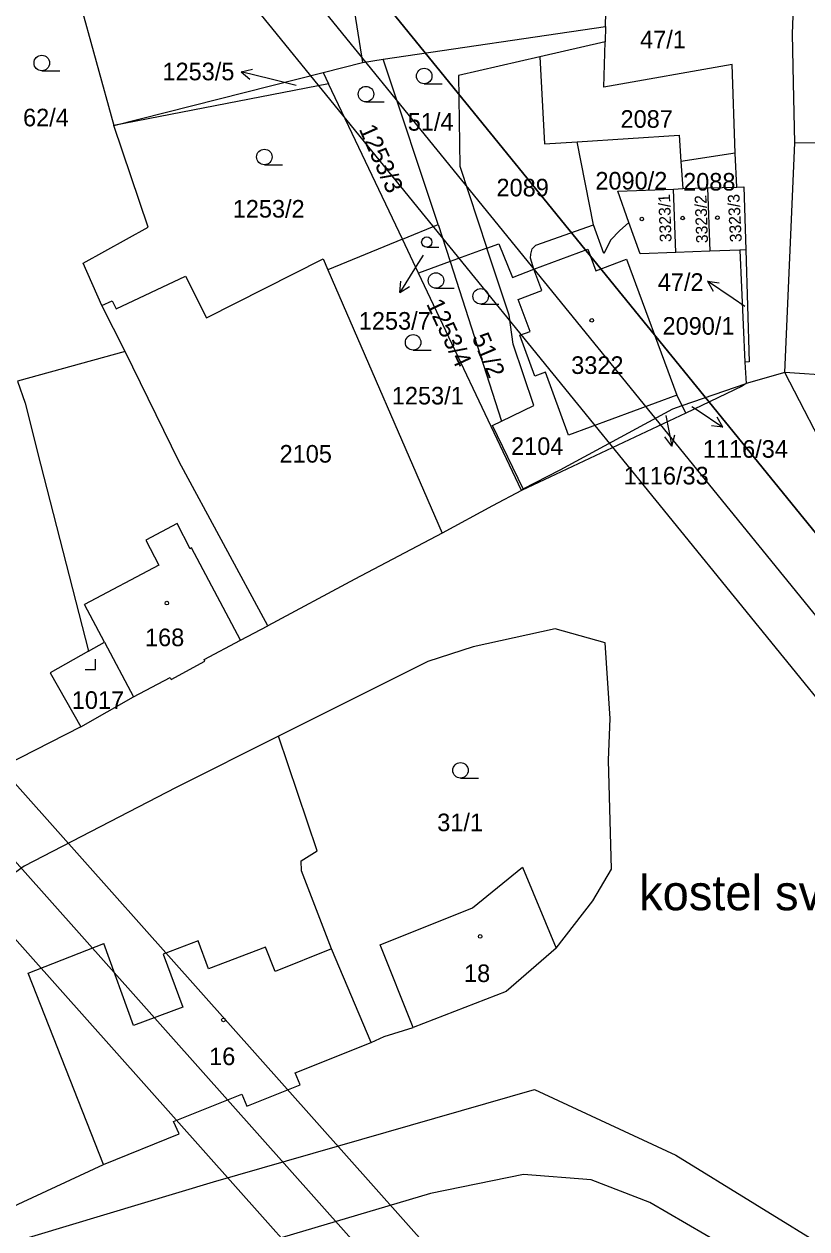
# Model space of a CAD drawing. Extents: x -866656 to -858817, y -1041816 to -1038653.
# Drawn here: x -865679.2 to -865603.6, y -1039910.1 to -1039793.7 of the extents above; entities that cross this region are included whole.
import ezdxf

# ---------------------------------------------------------------- set-up
doc = ezdxf.new("R2010")
doc.units = 0
for name, color, linetype in [('Hranice parcel', 7, 'Continuous'), ('Parcelní čísla', 7, 'Continuous'), ('Pop  PČ popisy', 7, 'Continuous'), ('tisk ramy', 7, 'Continuous'), ('Vnitřní kresba', 7, 'Continuous'), ('Značky budov', 7, 'Continuous'), ('Značky kultur', 7, 'Continuous')]:
    doc.layers.add(name, color=color, linetype=linetype)

msp = doc.modelspace()

# ---------------------------------------------------------------- linework, layer by layer
at = {"layer": 'Hranice parcel'}
for p, q in [((-865604.96, -1039794.63), (-865604.08, -1039771.32)), ((-865650.59, -1039771.66), (-865646.54, -1039797.41)), ((-865677.5, -1039778.36), (-865670.58, -1039803.5)), ((-865623.04, -1039793.94), (-865622.83, -1039785.85)), ((-865644.55, -1039797.1), (-865623.04, -1039793.94)), ((-865623.04, -1039793.94), (-865623.08, -1039795.4)), ((-865604.88, -1039799.39), (-865604.96, -1039794.63)), ((-865623.08, -1039795.4), (-865629.38, -1039796.85)), ((-865623.19, -1039799.81), (-865623.08, -1039795.4)), ((-865629.38, -1039796.85), (-865637.27, -1039798.67)), ((-865629.38, -1039796.85), (-865628.95, -1039805.28)), ((-865650.33, -1039798.37), (-865646.54, -1039797.41)), ((-865646.54, -1039797.41), (-865644.55, -1039797.1)), ((-865639.22, -1039813.07), (-865644.55, -1039797.1)), ((-865610.8, -1039797.62), (-865623.19, -1039799.81)), ((-865610.52, -1039806.18), (-865610.8, -1039797.62)), ((-865670.58, -1039803.5), (-865650.33, -1039798.37)), ((-865650.33, -1039798.37), (-865649.81, -1039799.46)), ((-865637.27, -1039798.67), (-865637.12, -1039807.43)), ((-865649.81, -1039799.46), (-865670.58, -1039803.5)), ((-865642.68, -1039814.49), (-865649.81, -1039799.46)), ((-865604.74, -1039805.17), (-865604.88, -1039799.39)), ((-865667.26, -1039813.33), (-865670.58, -1039803.5)), ((-865628.95, -1039805.28), (-865625.77, -1039805.07)), ((-865625.77, -1039805.07), (-865615.92, -1039804.42)), ((-865624.2, -1039813.09), (-865625.77, -1039805.07)), ((-865615.92, -1039804.42), (-865615.75, -1039806.97)), ((-865605.7, -1039827.38), (-865604.74, -1039805.17)), ((-865600.28, -1039805.21), (-865604.74, -1039805.17)), ((-865610.52, -1039806.18), (-865615.75, -1039806.97)), ((-865610.36, -1039809.45), (-865610.52, -1039806.18)), ((-865637.12, -1039807.43), (-865634.51, -1039815.36)), ((-865615.75, -1039806.97), (-865615.58, -1039809.6)), ((-865621.86, -1039809.86), (-865616.47, -1039809.64)), ((-865616.47, -1039809.64), (-865615.58, -1039809.6)), ((-865616.26, -1039815.77), (-865616.47, -1039809.64)), ((-865615.58, -1039809.6), (-865613.17, -1039809.53)), ((-865613.17, -1039809.53), (-865610.36, -1039809.45)), ((-865613.17, -1039809.53), (-865612.96, -1039815.65)), ((-865610.36, -1039809.45), (-865609.67, -1039809.43)), ((-865609.67, -1039809.43), (-865609.47, -1039815.53)), ((-865620.78, -1039812.86), (-865621.86, -1039809.86)), ((-865642.68, -1039814.49), (-865639.22, -1039813.07)), ((-865639.22, -1039813.07), (-865638.07, -1039816.65)), ((-865629.77, -1039815.07), (-865624.2, -1039813.09)), ((-865623.19, -1039815.86), (-865624.2, -1039813.09)), ((-865620.78, -1039812.86), (-865621.7, -1039813.68)), ((-865619.69, -1039815.89), (-865620.78, -1039812.86)), ((-865673.54, -1039816.82), (-865667.26, -1039813.33)), ((-865621.7, -1039813.68), (-865622.53, -1039814.55)), ((-865642.68, -1039814.49), (-865649.88, -1039817.46)), ((-865641.13, -1039817.76), (-865642.68, -1039814.49)), ((-865634.51, -1039815.36), (-865638.07, -1039816.65)), ((-865634.51, -1039815.36), (-865633.36, -1039814.94)), ((-865632.36, -1039821.84), (-865634.51, -1039815.36)), ((-865633.36, -1039814.94), (-865632.04, -1039818.18)), ((-865630.27, -1039815.93), (-865630.13, -1039815.43)), ((-865630.13, -1039815.43), (-865629.77, -1039815.07)), ((-865629.98, -1039817.37), (-865624.74, -1039815.46)), ((-865624.74, -1039815.46), (-865623.99, -1039817.54)), ((-865622.53, -1039814.55), (-865623.19, -1039815.86)), ((-865612.96, -1039815.65), (-865616.26, -1039815.77)), ((-865610.07, -1039815.55), (-865612.96, -1039815.65)), ((-865609.47, -1039815.53), (-865610.07, -1039815.55)), ((-865610.07, -1039815.55), (-865609.56, -1039826.37)), ((-865609.47, -1039815.53), (-865609.14, -1039826.34)), ((-865661.6, -1039822.09), (-865650.34, -1039816.39)), ((-865650.34, -1039816.39), (-865649.88, -1039817.46)), ((-865638.07, -1039816.65), (-865641.13, -1039817.76)), ((-865638.07, -1039816.65), (-865633.11, -1039832.08)), ((-865630.31, -1039816.33), (-865630.27, -1039815.93)), ((-865629.98, -1039817.37), (-865630.31, -1039816.33)), ((-865623.99, -1039817.54), (-865621, -1039816.41)), ((-865621, -1039816.41), (-865616.14, -1039829.57)), ((-865616.26, -1039815.77), (-865619.69, -1039815.89)), ((-865671.72, -1039820.88), (-865673.54, -1039816.82)), ((-865649.88, -1039817.46), (-865638.83, -1039842.9)), ((-865631.16, -1039838.77), (-865641.13, -1039817.76)), ((-865632.04, -1039818.18), (-865629.98, -1039817.37)), ((-865629.2, -1039819.46), (-865629.98, -1039817.37)), ((-865670.34, -1039821.22), (-865663.63, -1039818.07)), ((-865663.63, -1039818.07), (-865661.6, -1039822.09)), ((-865631.49, -1039820.3), (-865629.2, -1039819.46)), ((-865630.32, -1039823.42), (-865631.49, -1039820.3)), ((-865671.72, -1039820.88), (-865670.75, -1039820.44)), ((-865669.47, -1039825.33), (-865671.72, -1039820.88)), ((-865670.75, -1039820.44), (-865670.34, -1039821.22)), ((-865631.98, -1039824.64), (-865632.36, -1039821.84)), ((-865631.34, -1039823.76), (-865630.32, -1039823.42)), ((-865629.86, -1039827.74), (-865631.34, -1039823.76)), ((-865629.96, -1039830.55), (-865631.98, -1039824.64)), ((-865669.47, -1039825.33), (-865679.88, -1039828.21)), ((-865664.26, -1039836.01), (-865669.47, -1039825.33)), ((-865609.14, -1039826.34), (-865609.56, -1039826.37)), ((-865609.56, -1039826.37), (-865609.46, -1039828.43)), ((-865679.88, -1039828.21), (-865679.14, -1039830.33)), ((-865628.86, -1039827.34), (-865629.86, -1039827.74)), ((-865626.61, -1039833.44), (-865628.86, -1039827.34)), ((-865615.64, -1039830.57), (-865609.46, -1039828.43)), ((-865609.46, -1039828.43), (-865609.82, -1039828.7)), ((-865605.7, -1039827.38), (-865609.46, -1039828.43)), ((-865600.23, -1039837.98), (-865605.7, -1039827.38)), ((-865597.83, -1039827.88), (-865605.7, -1039827.38)), ((-865616.14, -1039829.57), (-865626.61, -1039833.44)), ((-865615.64, -1039830.57), (-865616.14, -1039829.57)), ((-865609.82, -1039828.7), (-865615.28, -1039831.3)), ((-865679.14, -1039830.33), (-865677.67, -1039836.22)), ((-865633.11, -1039832.08), (-865629.96, -1039830.55)), ((-865616.54, -1039830.88), (-865615.64, -1039830.57)), ((-865615.28, -1039831.3), (-865615.64, -1039830.57)), ((-865615.28, -1039831.3), (-865631.16, -1039838.77)), ((-865627.42, -1039836.77), (-865616.54, -1039830.88)), ((-865633.96, -1039832.5), (-865633.11, -1039832.08)), ((-865631.01, -1039838.6), (-865633.96, -1039832.5)), ((-865677.67, -1039836.22), (-865673.02, -1039854.3)), ((-865655.7, -1039851.84), (-865664.26, -1039836.01)), ((-865631.01, -1039838.6), (-865627.42, -1039836.77)), ((-865631.16, -1039838.77), (-865633.97, -1039840.27)), ((-865631.16, -1039838.77), (-865631.01, -1039838.6)), ((-865633.97, -1039840.27), (-865638.83, -1039842.9)), ((-865638.83, -1039842.9), (-865647.26, -1039847.33)), ((-865647.26, -1039847.33), (-865655.7, -1039851.84)), ((-865658.32, -1039853.25), (-865655.7, -1039851.84)), ((-865627.9, -1039852.14), (-865635.84, -1039853.88)), ((-865623.07, -1039853.49), (-865627.9, -1039852.14)), ((-865673.02, -1039854.3), (-865671.47, -1039853.43)), ((-865671.47, -1039853.43), (-865668.66, -1039858.73)), ((-865661.85, -1039855.12), (-865658.32, -1039853.25)), ((-865635.84, -1039853.88), (-865640.23, -1039855.29)), ((-865622.58, -1039860.81), (-865623.07, -1039853.49)), ((-865673.02, -1039854.3), (-865676.72, -1039856.4)), ((-865661.77, -1039855.28), (-865661.85, -1039855.12)), ((-865676.72, -1039856.4), (-865673.77, -1039861.62)), ((-865665.02, -1039857.03), (-865661.77, -1039855.28)), ((-865640.23, -1039855.29), (-865654.64, -1039862.51)), ((-865668.66, -1039858.73), (-865665.12, -1039856.85)), ((-865665.12, -1039856.85), (-865665.02, -1039857.03)), ((-865673.77, -1039861.62), (-865668.66, -1039858.73)), ((-865622.76, -1039864.84), (-865622.58, -1039860.81)), ((-865673.77, -1039861.62), (-865681.13, -1039865.39)), ((-865654.64, -1039862.51), (-865664.56, -1039867.48)), ((-865650.93, -1039873.61), (-865654.64, -1039862.51)), ((-865622.47, -1039875.38), (-865622.76, -1039864.84)), ((-865664.56, -1039867.48), (-865679.24, -1039875.07)), ((-865652.45, -1039874.58), (-865650.93, -1039873.61)), ((-865652.44, -1039875.52), (-865652.45, -1039874.58)), ((-865679.24, -1039875.07), (-865681.3, -1039876.55)), ((-865649.52, -1039883.07), (-865652.44, -1039875.52)), ((-865635.91, -1039879.12), (-865631.06, -1039875.18)), ((-865631.06, -1039875.18), (-865627.81, -1039883.01)), ((-865624.27, -1039878.42), (-865622.47, -1039875.38)), ((-865627.81, -1039883.01), (-865624.27, -1039878.42)), ((-865644.83, -1039882.68), (-865635.91, -1039879.12)), ((-865645.71, -1039892.12), (-865649.52, -1039883.07)), ((-865641.64, -1039890.66), (-865644.83, -1039882.68)), ((-865627.81, -1039883.01), (-865632.66, -1039887.18)), ((-865632.66, -1039887.18), (-865641.64, -1039890.66)), ((-865644.43, -1039891.53), (-865641.64, -1039890.66)), ((-865653.04, -1039895.05), (-865645.71, -1039892.12)), ((-865645.71, -1039892.12), (-865644.43, -1039891.53)), ((-865652.57, -1039896.21), (-865653.04, -1039895.05)), ((-865664.8, -1039899.76), (-865658.2, -1039897.12)), ((-865660.93, -1039905.58), (-865629.91, -1039896.68)), ((-865658.2, -1039897.12), (-865657.73, -1039898.28)), ((-865657.73, -1039898.28), (-865652.57, -1039896.21)), ((-865629.91, -1039896.68), (-865616.25, -1039903.01)), ((-865664.25, -1039900.96), (-865664.8, -1039899.76)), ((-865671.57, -1039903.9), (-865664.25, -1039900.96)), ((-865680.74, -1039908.15), (-865671.57, -1039903.9)), ((-865616.25, -1039903.01), (-865559.09, -1039938.24)), ((-865630.98, -1039904.89), (-865639.95, -1039906.7)), ((-865624.44, -1039905.39), (-865630.98, -1039904.89)), ((-865714.19, -1039921.6), (-865660.93, -1039905.58)), ((-865618.77, -1039907.58), (-865624.44, -1039905.39)), ((-865639.95, -1039906.7), (-865663.94, -1039913.81)), ((-865585.99, -1039926.56), (-865618.77, -1039907.58))]:
    msp.add_line(p, q, dxfattribs=at)
at = {"layer": 'Pop  PČ popisy'}
for p, q in [((-865658.27, -1039798.3), (-865657.18, -1039798.06)), ((-865655.36, -1039799.03), (-865658.27, -1039798.3)), ((-865658.27, -1039798.3), (-865657.42, -1039799.03)), ((-865652.95, -1039799.65), (-865655.36, -1039799.03)), ((-865640.68, -1039816.02), (-865641.35, -1039817.1)), ((-865641.35, -1039817.1), (-865642.94, -1039819.65)), ((-865642.94, -1039819.65), (-865642.83, -1039818.53)), ((-865642.94, -1039819.65), (-865641.98, -1039819.06)), ((-865610.69, -1039820.22), (-865613.18, -1039818.54)), ((-865613.18, -1039818.54), (-865612.07, -1039818.69)), ((-865613.18, -1039818.54), (-865612.63, -1039819.52)), ((-865609.56, -1039820.98), (-865610.69, -1039820.22)), ((-865614.69, -1039830.65), (-865614.19, -1039830.98)), ((-865617.2, -1039831.54), (-865616.63, -1039834.49)), ((-865614.19, -1039830.98), (-865611.7, -1039832.66)), ((-865611.7, -1039832.66), (-865612.25, -1039831.68)), ((-865611.7, -1039832.66), (-865612.81, -1039832.51)), ((-865616.63, -1039834.49), (-865617.31, -1039833.6)), ((-865616.63, -1039834.49), (-865616.33, -1039833.41))]:
    msp.add_line(p, q, dxfattribs=at)
at = {"layer": 'tisk ramy'}
for points in [[(-866268.65, -1039040.03), (-865473.6, -1040017.5), (-865243.2, -1039830.1), (-866038.25, -1038852.63)], [(-866038.97, -1038859.66), (-865250.23, -1039829.38), (-865472.87, -1040010.47), (-866261.62, -1039040.75)], [(-866254.59, -1039041.47), (-865601.5, -1039844.41), (-865386.61, -1039669.62), (-866039.7, -1038866.69)], [(-866039.7, -1038866.69), (-865386.61, -1039669.62), (-865601.5, -1039844.41), (-866254.59, -1039041.47)], [(-865732.63, -1039823.16), (-864894.8, -1040764.23), (-864672.98, -1040566.75), (-865510.81, -1039625.68)], [(-865511.22, -1039632.74), (-864680.04, -1040566.34), (-864894.39, -1040757.18), (-865725.57, -1039823.57)], [(-865718.52, -1039823.98), (-865030.3, -1040597.01), (-864823.41, -1040412.82), (-865511.63, -1039639.79)], [(-865511.63, -1039639.79), (-864823.41, -1040412.82), (-865030.3, -1040597.01), (-865718.52, -1039823.98)]]:
    msp.add_lwpolyline(points, close=True, dxfattribs=at)
at = {"layer": 'Vnitřní kresba'}
for p, q in [((-865664.46, -1039841.98), (-865667.48, -1039843.57)), ((-865663.18, -1039844.4), (-865664.46, -1039841.98)), ((-865667.48, -1039843.57), (-865666.21, -1039845.99)), ((-865663.05, -1039844.33), (-865663.18, -1039844.4)), ((-865658.32, -1039853.25), (-865663.05, -1039844.33)), ((-865666.21, -1039845.99), (-865673.4, -1039849.78)), ((-865671.47, -1039853.43), (-865673.4, -1039849.78)), ((-865678.86, -1039885.43), (-865671.54, -1039882.56)), ((-865668.67, -1039890.49), (-865671.54, -1039882.56)), ((-865662.42, -1039882.3), (-865665.82, -1039883.58)), ((-865661.41, -1039885), (-865662.42, -1039882.3)), ((-865655.91, -1039882.9), (-865661.41, -1039885)), ((-865654.98, -1039885.27), (-865655.91, -1039882.9)), ((-865649.52, -1039883.07), (-865654.98, -1039885.27)), ((-865665.82, -1039883.58), (-865663.9, -1039888.7)), ((-865671.57, -1039903.9), (-865678.86, -1039885.43)), ((-865663.9, -1039888.7), (-865668.67, -1039890.49))]:
    msp.add_line(p, q, dxfattribs=at)
at = {"layer": 'Značky budov'}
for centre in [(-865619.53, -1039812.54), (-865615.58, -1039812.44), (-865612.22, -1039812.41), (-865624.37, -1039822.33), (-865665.45, -1039849.66), (-865635.16, -1039881.87), (-865659.98, -1039889.94)]:
    msp.add_circle(centre, 0.175, dxfattribs=at)
at = {"layer": 'Značky kultur'}
for p, q in [((-865677.54, -1039798.21), (-865675.79, -1039798.21)), ((-865640.57, -1039799.47), (-865638.82, -1039799.47)), ((-865646.2, -1039801.22), (-865644.45, -1039801.22)), ((-865656.02, -1039807.29), (-865654.27, -1039807.29)), ((-865640.32, -1039815.27), (-865639.14, -1039815.27)), ((-865639.43, -1039819.23), (-865637.68, -1039819.23)), ((-865635.11, -1039820.76), (-865633.36, -1039820.76)), ((-865641.64, -1039825.21), (-865639.89, -1039825.21)), ((-865672.36, -1039856.09), (-865672.36, -1039855.09)), ((-865673.36, -1039856.09), (-865672.36, -1039856.09)), ((-865637.06, -1039866.57), (-865635.31, -1039866.57))]:
    msp.add_line(p, q, dxfattribs=at)
for centre, radius in [((-865677.54, -1039797.46), 0.75), ((-865640.57, -1039798.72), 0.75), ((-865646.2, -1039800.47), 0.75), ((-865656.02, -1039806.54), 0.75), ((-865640.32, -1039814.77), 0.502), ((-865639.43, -1039818.48), 0.75), ((-865635.11, -1039820.01), 0.75), ((-865641.64, -1039824.46), 0.75), ((-865637.06, -1039865.82), 0.75)]:
    msp.add_circle(centre, radius, dxfattribs=at)

# ---------------------------------------------------------------- texts
at = {"layer": 'Parcelní čísla'}
for s, p in [('47/1', (-865619.7, -1039796.04)), ('1253/5', (-865665.87, -1039799.13)), ('62/4', (-865679.35, -1039803.58)), ('51/4', (-865642.16, -1039804)), ('2087', (-865621.59, -1039803.72)), ('2089', (-865633.58, -1039810.35)), ('2090/2', (-865624.02, -1039809.69)), ('2088', (-865615.54, -1039809.79)), ('1253/2', (-865659.08, -1039812.4)), ('47/2', (-865617.99, -1039819.48)), ('1253/7', (-865646.89, -1039823.23)), ('2090/1', (-865617.53, -1039823.72)), ('3322', (-865626.36, -1039827.51)), ('1253/1', (-865643.7, -1039830.46)), ('2104', (-865632.17, -1039835.34)), ('1116/34', (-865613.63, -1039835.61)), ('2105', (-865654.55, -1039836.08)), ('1116/33', (-865621.29, -1039838.19)), ('168', (-865667.56, -1039853.82)), ('1017', (-865674.64, -1039859.88)), ('31/1', (-865639.31, -1039871.7)), ('18', (-865636.72, -1039886.28)), ('16', (-865661.36, -1039894.31))]:
    msp.add_text(s, height=1.7, dxfattribs=at).set_placement(p)
for s, height, rotation, p in [('1253/3', 1.7, 294, (-865646.91, -1039803.84)), ('3323/1', 1.139, 92, (-865616.65, -1039814.76)), ('3323/2', 1.139, 92, (-865613.13, -1039814.86)), ('3323/3', 1.139, 93, (-865609.86, -1039814.75)), ('1253/4', 1.7, 295, (-865640.4, -1039820.73)), ('51/2', 1.7, 293, (-865635.99, -1039823.97))]:
    msp.add_text(s, height=height, rotation=rotation, dxfattribs=at).set_placement(p)
at = {"layer": 'Pop  PČ popisy'}
msp.add_text('kostel sv. Antonína', height=3.4, dxfattribs=at).set_placement((-865619.79, -1039879.34))

doc.saveas('drawing.dxf')
